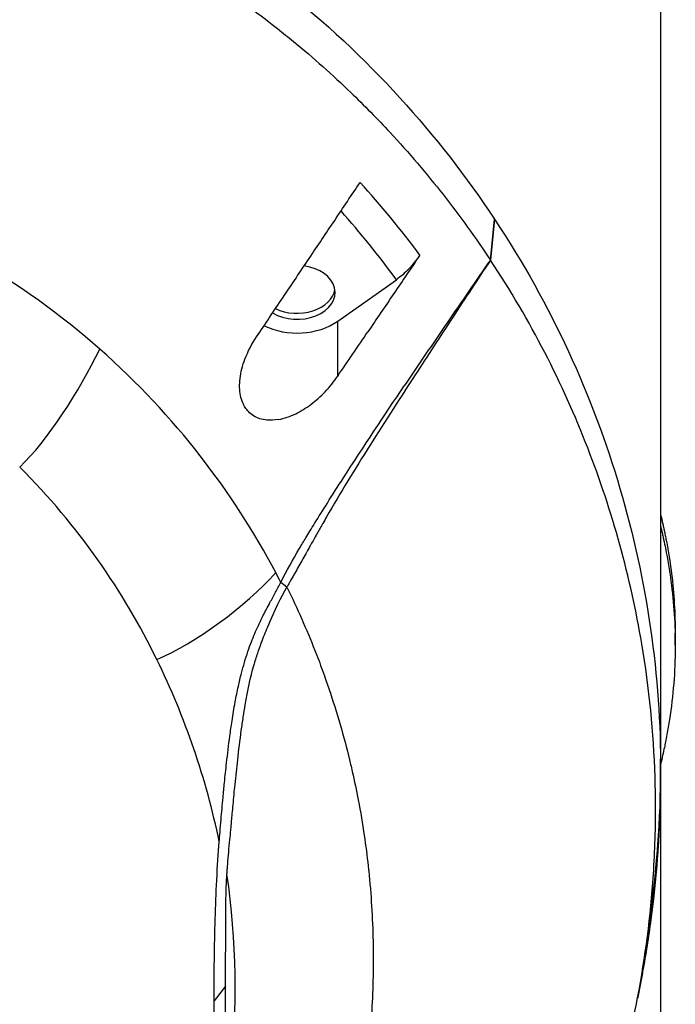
# Model space of a CAD drawing. Header units: millimetres. Extents: x 0 to 4378, y 0 to 2397.
# Tile 505 of 656: x 2272 to 2311, y 1222 to 1280. Entities that reach past the tile are written whole.
import ezdxf

# ---------------------------------------------------------------- set-up
doc = ezdxf.new("R2010")
doc.units = ezdxf.units.MM
doc.header["$LTSCALE"] = 0.2

# ---------------------------------------------------------------- blocks, each defined once
blk = doc.blocks.new('Blk$A16R2-0W24Z')
for p, q in [((59, 810.3), (59, 661.9)), ((48.929, 766.295), (49.171, 768.72)), ((49.182, 768.704), (48.937, 766.292)), ((49.182, 768.704), (49.171, 768.72)), ((39.904, 762.684), (43.37, 765.135)), ((39.904, 759.435), (39.904, 762.684)), ((39.904, 759.435), (39.904, 759.435)), ((36.898, 746.959), (36.536, 747.243)), ((59.861, 743.522), (59.861, 744.229)), ((58.492, 728.394), (58.193, 726.124)), ((33.271, 723.376), (32.59, 722.508))]:
    blk.add_line(p, q)
blk.add_arc((0, 736.1), 59, 351.92405, 0.66622)
for centre, major_axis, ratio, start_param, end_param in [((28.395, 753.336), (-20.282, 28.61), 0.599719, 4.750752, 4.91037), ((27.7, 752.742), (-19.377, 27.638), 0.591248, 4.746502, 4.901906), ((37.5, 764.384), (2.25, 0), 0.707107, 4.012758, 7.667715), ((37.5, 764.738), (2.25, 0), 0.707107, 4.110165, 6.171844), ((37.5, 764.384), (-3.4, 0), 0.707107, 0.958888, 2.356055), ((-1080.394, 1436.758), (-1508.75, -2133.679), 0.500002, 1.60669, 1.607902), ((-40.988, 726.527), (82.462, 1.556), 0.710539, 0.334682, 0.345131), ((-47.539, 712.69), (-79.717, -22.186), 0.738726, 3.091649, 3.278174)]:
    blk.add_ellipse(centre, major_axis=major_axis, ratio=ratio, start_param=start_param, end_param=end_param)
for points, knots in [([(18.223, 792.229), (19.977, 791.658), (21.681, 791.011), (24.981, 789.591), (26.575, 788.816), (31.176, 786.325), (33.996, 784.441), (39.148, 780.371), (41.482, 778.184), (45.671, 773.594), (47.528, 771.192), (49.171, 768.72)], [-1, -1, -1, -1, -0.875, -0.875, -0.75, -0.75, -0.5, -0.5, -0.25, -0.25, 0, 0, 0, 0]), ([(18.141, 789.734), (19.242, 789.373), (20.322, 788.982), (22.435, 788.151), (23.474, 787.709), (25.175, 786.927), (25.843, 786.605), (27.375, 785.829), (28.231, 785.368), (30.19, 784.25), (31.273, 783.582), (33.721, 781.962), (35.059, 780.991), (36.659, 779.728), (36.977, 779.471), (38.472, 778.241), (39.598, 777.238), (41.475, 775.433), (42.25, 774.644), (44.111, 772.639), (45.163, 771.403), (47.139, 768.884), (48.064, 767.599), (48.929, 766.295)], [0, 0, 0, 0, 0.36371, 0.36371, 0.725023, 0.725023, 0.964251, 0.964251, 1.282808, 1.282808, 1.706122, 1.706122, 2.270542, 2.270542, 2.412652, 2.412652, 2.94517, 2.94517, 3.344589, 3.344589, 3.942997, 3.942997, 4.541116, 4.541116, 4.541116, 4.541116]), ([(38.215, 766.393), (38.717, 767.141), (39.221, 767.892), (40.224, 769.389), (40.727, 770.14), (41.229, 770.889)], [0, 0, 0, 0, 0.2704602, 0.2704602, 0.5409661, 0.5409661, 0.5409661, 0.5409661]), ([(49.182, 768.704), (50.865, 766.17), (52.316, 763.559), (54.776, 758.237), (55.786, 755.526), (57.403, 750.045), (58.007, 747.274), (58.805, 741.703), (59, 738.903), (58.999, 733.53), (58.829, 730.957), (58.492, 728.394)], [-1, -1, -1, -1, -0.875, -0.875, -0.75, -0.75, -0.625, -0.625, -0.5, -0.5, -0.3850883, -0.3850883, -0.3850883, -0.3850883]), ([(44.763, 766.588), (44.251, 765.832), (43.738, 765.076), (42.712, 763.565), (42.198, 762.809), (41.685, 762.054)], [0.0000016, 0.0000016, 0.0000016, 0.0000016, 0.2741074, 0.2741074, 0.548205, 0.548205, 0.548205, 0.548205]), ([(44.763, 766.588), (44.566, 766.297), (44.345, 766.023), (43.871, 765.53), (43.621, 765.312), (43.37, 765.135)], [0, 0, 0, 0, 0.1054169, 0.1054169, 0.2118319, 0.2118319, 0.2118319, 0.2118319]), ([(35.097, 761.747), (35.62, 762.525), (36.135, 763.292), (37.179, 764.848), (37.692, 765.612), (38.215, 766.393)], [0.0002569, 0.0002569, 0.0002569, 0.0002569, 0.2815399, 0.2815399, 0.5619015, 0.5619015, 0.5619015, 0.5619015]), ([(48.937, 766.292), (48.181, 765.157), (47.432, 764.024), (45.956, 761.773), (45.21, 760.63), (43.747, 758.373), (42.674, 756.713), (41.369, 754.643), (40.934, 753.944), (40.083, 752.545), (39.662, 751.839), (39.245, 751.119)], [-2.010069, -2.010069, -2.010069, -2.010069, -1.500342, -1.500342, -1.00435, -1.00435, -0.504694, -0.504694, -0.250986, -0.250986, -0.000001, -0.000001, -0.000001, -0.000001]), ([(48.929, 766.295), (48.505, 765.683), (48.081, 765.069), (47.23, 763.835), (46.803, 763.214), (45.527, 761.352), (44.673, 760.098), (43.833, 758.85)], [-0.9008256, -0.9008256, -0.9008256, -0.9008256, -0.6771992, -0.6771992, -0.4512251, -0.4512251, 0, 0, 0, 0]), ([(48.937, 766.292), (48.936, 766.292), (48.934, 766.293), (48.932, 766.294), (48.93, 766.295), (48.929, 766.295)], [0, 0, 0, 0, 0.001275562, 0.001275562, 0.002551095, 0.002551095, 0.002551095, 0.002551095]), ([(48.929, 701.343), (49.591, 702.341), (50.217, 703.351), (51.005, 704.711), (51.197, 705.051), (52.143, 706.763), (52.831, 708.139), (53.89, 710.482), (54.285, 711.421), (55.146, 713.625), (55.591, 714.892), (56.221, 716.9), (56.435, 717.634), (56.739, 718.753), (56.842, 719.144), (57.164, 720.433), (57.366, 721.332), (58.031, 724.643), (58.36, 727.075), (58.641, 730.862), (58.695, 732.249), (58.702, 734.332), (58.692, 735.034), (58.585, 738.363), (58.326, 740.988), (57.223, 747.533), (56.151, 751.425), (53.203, 759.012), (51.305, 762.721), (48.937, 766.292)], [-9.357503, -9.357503, -9.357503, -9.357503, -8.897041, -8.897041, -8.743436, -8.743436, -8.129915, -8.129915, -7.723861, -7.723861, -7.182711, -7.182711, -6.872971, -6.872971, -6.706541, -6.706541, -6.326131, -6.326131, -5.308509, -5.308509, -4.721657, -4.721657, -4.426991, -4.426991, -3.327763, -3.327763, -1.672883, -1.672883, 0, 0, 0, 0]), ([(36.41, 756.87), (36.172, 756.826), (35.936, 756.812), (35.427, 756.86), (35.163, 756.941), (34.818, 757.155), (34.714, 757.24), (34.552, 757.411), (34.491, 757.49), (34.379, 757.662), (34.331, 757.754), (34.229, 757.991), (34.185, 758.139), (34.092, 758.607), (34.086, 758.945), (34.172, 759.673), (34.274, 760.063), (34.59, 760.897), (34.824, 761.338), (35.097, 761.747)], [-0.7623712, -0.7623712, -0.7623712, -0.7623712, -0.6754131, -0.6754131, -0.5671066, -0.5671066, -0.5139746, -0.5139746, -0.4753397, -0.4753397, -0.4363448, -0.4363448, -0.3813419, -0.3813419, -0.2710572, -0.2710572, -0.14806, -0.14806, -0.0003343, -0.0003343, -0.0003343, -0.0003343]), ([(36.238, 747.815), (34.98, 750.188), (33.5, 752.502), (30.043, 756.937), (28.066, 759.058), (25.828, 761.035)], [0, 0, 0, 0, 0.5, 0.5, 1, 1, 1, 1]), ([(36.41, 756.87), (36.746, 756.931), (37.087, 757.05), (37.726, 757.361), (38.027, 757.548), (38.611, 757.985), (38.895, 758.238), (39.43, 758.797), (39.681, 759.107), (39.904, 759.435)], [0.000001, 0.000001, 0.000001, 0.000001, 0.1221551, 0.1221551, 0.2351396, 0.2351396, 0.3513766, 0.3513766, 0.4702781, 0.4702781, 0.4702781, 0.4702781]), ([(36.536, 747.243), (36.879, 747.914), (37.247, 748.574), (37.757, 749.446), (37.886, 749.663), (38.097, 750.011), (38.175, 750.14), (38.347, 750.421), (38.441, 750.573), (38.779, 751.119), (39.031, 751.52), (39.6, 752.42), (39.913, 752.91), (41.419, 755.246), (42.673, 757.13), (43.833, 758.85)], [0.000001, 0.000001, 0.000001, 0.000001, 0.227996, 0.227996, 0.304226, 0.304226, 0.349314, 0.349314, 0.402417, 0.402417, 0.54078, 0.54078, 0.707945, 0.707945, 1.309402, 1.309402, 1.309402, 1.309402]), ([(29.204, 742.687), (28.219, 744.699), (27.064, 746.671), (24.374, 750.482), (22.838, 752.321), (21.095, 754.059)], [-1, -1, -1, -1, -0.5, -0.5, 0, 0, 0, 0]), ([(39.245, 751.119), (39.17, 750.989), (39.095, 750.859), (39.021, 750.73), (39.008, 750.708), (38.996, 750.686), (38.983, 750.663), (38.876, 750.475), (38.769, 750.288), (38.665, 750.103), (38.544, 749.888), (38.425, 749.677), (38.31, 749.473), (38.301, 749.456), (38.291, 749.439), (38.282, 749.422), (38.209, 749.291), (38.137, 749.163), (38.068, 749.039), (37.914, 748.764), (37.76, 748.488), (37.606, 748.214), (37.601, 748.205), (37.596, 748.196), (37.59, 748.187), (37.515, 748.052), (37.44, 747.918), (37.364, 747.784), (37.322, 747.71), (37.285, 747.644), (37.252, 747.586), (37.249, 747.581), (37.247, 747.576), (37.244, 747.571), (37.22, 747.528), (37.197, 747.489), (37.177, 747.453), (37.149, 747.404), (37.125, 747.361), (37.104, 747.324), (37.093, 747.305), (37.083, 747.288), (37.074, 747.272), (37.065, 747.255), (37.056, 747.239), (37.047, 747.225), (37.038, 747.208), (37.029, 747.193), (37.021, 747.179), (37.017, 747.172), (37.013, 747.165), (37.009, 747.158), (36.984, 747.114), (36.959, 747.07), (36.935, 747.026), (36.922, 747.004), (36.91, 746.981), (36.898, 746.959)], [-0.1355219, -0.1355219, -0.1355219, -0.1355219, -0.1265782, -0.1265782, -0.1265782, -0.1250574, -0.1250574, -0.1250574, -0.1120756, -0.1120756, -0.1120756, -0.0969935, -0.0969935, -0.0969935, -0.0957293, -0.0957293, -0.0957293, -0.086038, -0.086038, -0.086038, -0.0645397, -0.0645397, -0.0645397, -0.0638141, -0.0638141, -0.0638141, -0.0532637, -0.0532637, -0.0532637, -0.0474122, -0.0474122, -0.0474122, -0.0469205, -0.0469205, -0.0469205, -0.042484, -0.042484, -0.042484, -0.0362545, -0.0362545, -0.0362545, -0.0330542, -0.0330542, -0.0330542, -0.0295956, -0.0295956, -0.0295956, -0.0254083, -0.0254083, -0.0254083, -0.0231547, -0.0231547, -0.0231547, -0.0077815, -0.0077815, -0.0077815, 0, 0, 0, 0]), ([(59, 751.265), (59.012, 751.213), (59.024, 751.161), (59.052, 751.036), (59.069, 750.962), (59.104, 750.805), (59.121, 750.731), (59.15, 750.595), (59.161, 750.544), (59.182, 750.45), (59.189, 750.417), (59.208, 750.328), (59.223, 750.259), (59.251, 750.126), (59.263, 750.067), (59.284, 749.965), (59.293, 749.921), (59.321, 749.778), (59.34, 749.681), (59.388, 749.427), (59.416, 749.271), (59.471, 748.953), (59.497, 748.79), (59.704, 747.452), (59.813, 746.271), (59.857, 744.802), (59.861, 744.516), (59.861, 744.229)], [-10.926563, -10.926563, -10.926563, -10.926563, -10.903594, -10.903594, -10.870437, -10.870437, -10.833404, -10.833404, -10.814392, -10.814392, -10.794488, -10.794488, -10.685639, -10.685639, -10.597814, -10.597814, -10.533743, -10.533743, -10.390999, -10.390999, -10.164419, -10.164419, -9.928854, -9.928854, -8.224974, -8.224974, -7.811978, -7.811978, -7.811978, -7.811978]), ([(59, 750.558), (59.019, 750.474), (59.039, 750.389), (59.076, 750.223), (59.095, 750.139), (59.124, 750.007), (59.134, 749.962), (59.158, 749.851), (59.174, 749.781), (59.217, 749.581), (59.251, 749.418), (59.417, 748.598), (59.524, 747.958), (59.783, 746.007), (59.867, 744.7), (59.855, 741.97), (59.742, 740.547), (59.478, 738.837), (59.428, 738.542), (59.346, 738.099), (59.317, 737.952), (59.266, 737.697), (59.245, 737.596), (59.157, 737.182), (59.082, 736.847), (59, 736.494)], [0.2967875, 0.2967875, 0.2967875, 0.2967875, 0.2993275, 0.2993275, 0.3018631, 0.3018631, 0.3033739, 0.3033739, 0.3052155, 0.3052155, 0.3091295, 0.3091295, 0.3252412, 0.3252412, 0.3574735, 0.3574735, 0.3925774, 0.3925774, 0.3999028, 0.3999028, 0.4035745, 0.4035745, 0.4063648, 0.4063648, 0.4141121, 0.4141121, 0.4141121, 0.4141121]), ([(32.897, 731.908), (32.923, 732.241), (32.964, 732.73), (33.042, 733.644), (33.081, 734.083), (33.149, 734.813), (33.177, 735.106), (33.245, 735.789), (33.287, 736.181), (33.391, 737.098), (33.455, 737.626), (33.564, 738.446), (33.606, 738.747), (33.707, 739.417), (33.768, 739.794), (33.895, 740.48), (33.958, 740.788), (34.083, 741.354), (34.145, 741.612), (34.322, 742.294), (34.447, 742.725), (34.658, 743.352), (34.727, 743.544), (34.92, 744.048), (35.057, 744.37), (35.316, 744.924), (35.429, 745.151), (35.588, 745.46), (35.631, 745.543), (35.746, 745.764), (35.821, 745.905), (36.005, 746.249), (36.114, 746.451), (36.328, 746.85), (36.433, 747.046), (36.536, 747.243)], [0.000012, 0.000012, 0.000012, 0.000012, 0.142267, 0.142267, 0.27065, 0.27065, 0.356024, 0.356024, 0.469215, 0.469215, 0.619921, 0.619921, 0.706263, 0.706263, 0.813588, 0.813588, 0.901517, 0.901517, 0.974106, 0.974106, 1.092208, 1.092208, 1.14482, 1.14482, 1.23125, 1.23125, 1.290188, 1.290188, 1.311384, 1.311384, 1.347898, 1.347898, 1.400534, 1.400534, 1.450242, 1.450242, 1.450242, 1.450242]), ([(33.352, 729.982), (33.359, 730.08), (33.367, 730.178), (33.38, 730.349), (33.388, 730.457), (33.401, 730.627), (33.406, 730.69), (33.431, 730.99), (33.451, 731.229), (33.526, 732.059), (33.554, 732.296), (33.609, 732.901), (33.62, 733.024), (33.653, 733.392), (33.684, 733.733), (33.755, 734.492), (33.792, 734.887), (33.881, 735.772), (33.932, 736.265), (34.053, 737.329), (34.123, 737.905), (34.238, 738.748), (34.276, 739.016), (34.353, 739.522), (34.391, 739.762), (34.579, 740.868), (34.744, 741.623), (35.016, 742.573), (35.093, 742.817), (35.241, 743.258), (35.31, 743.456), (35.501, 743.972), (35.628, 744.292), (36.202, 745.66), (36.559, 746.37), (36.898, 746.959)], [0.000001, 0.000001, 0.000001, 0.000001, 0.041867, 0.041867, 0.071916, 0.071916, 0.089199, 0.089199, 0.155077, 0.155077, 0.318547, 0.318547, 0.360075, 0.360075, 0.443614, 0.443614, 0.53666, 0.53666, 0.650793, 0.650793, 0.782556, 0.782556, 0.845757, 0.845757, 0.902038, 0.902038, 1.104581, 1.104581, 1.173967, 1.173967, 1.229238, 1.229238, 1.316112, 1.316112, 1.597951, 1.597951, 1.597951, 1.597951]), ([(36.898, 746.959), (37.208, 746.327), (37.502, 745.696), (37.78, 745.067), (37.808, 745.003), (37.835, 744.94), (37.863, 744.876), (38.14, 744.241), (38.401, 743.606), (38.647, 742.972), (38.672, 742.909), (38.696, 742.846), (38.72, 742.784), (38.875, 742.379), (39.024, 741.974), (39.167, 741.57), (39.271, 741.275), (39.373, 740.98), (39.471, 740.685), (39.704, 739.982), (39.92, 739.281), (40.118, 738.583), (40.318, 737.88), (40.5, 737.179), (40.666, 736.481), (40.699, 736.341), (40.731, 736.201), (40.763, 736.062), (40.891, 735.499), (41.008, 734.939), (41.115, 734.381), (41.25, 733.676), (41.369, 732.974), (41.471, 732.277), (41.56, 731.674), (41.637, 731.074), (41.702, 730.478), (41.713, 730.379), (41.724, 730.281), (41.734, 730.182), (41.807, 729.483), (41.864, 728.788), (41.907, 728.099), (41.95, 727.403), (41.978, 726.713), (41.992, 726.029), (42, 725.637), (42.004, 725.247), (42.003, 724.858), (42.002, 724.56), (41.999, 724.262), (41.993, 723.966), (41.979, 723.28), (41.951, 722.599), (41.911, 721.924), (41.87, 721.242), (41.816, 720.566), (41.749, 719.897), (41.727, 719.677), (41.704, 719.458), (41.679, 719.24), (41.649, 718.97), (41.616, 718.701), (41.582, 718.433), (41.504, 717.826), (41.416, 717.224), (41.318, 716.627), (41.214, 715.995), (41.1, 715.369), (40.974, 714.75), (40.9, 714.383), (40.822, 714.018), (40.74, 713.656), (40.688, 713.425), (40.634, 713.194), (40.579, 712.965), (40.436, 712.371), (40.283, 711.782), (40.12, 711.2), (39.956, 710.612), (39.782, 710.031), (39.599, 709.457), (39.458, 709.015), (39.311, 708.578), (39.159, 708.145), (39.108, 708), (39.057, 707.856), (39.005, 707.712), (38.797, 707.137), (38.58, 706.569), (38.354, 706.009), (38.275, 705.816), (38.196, 705.623), (38.116, 705.431), (37.96, 705.059), (37.8, 704.691), (37.636, 704.326), (37.397, 703.795), (37.15, 703.271), (36.895, 702.755)], [-0.9999636, -0.9999636, -0.9999636, -0.9999636, -0.9622503, -0.9622503, -0.9622503, -0.9584503, -0.9584503, -0.9584503, -0.9203853, -0.9203853, -0.9203853, -0.9166196, -0.9166196, -0.9166196, -0.8922916, -0.8922916, -0.8922916, -0.8744992, -0.8744992, -0.8744992, -0.8320808, -0.8320808, -0.8320808, -0.7893555, -0.7893555, -0.7893555, -0.7807988, -0.7807988, -0.7807988, -0.7463142, -0.7463142, -0.7463142, -0.7027693, -0.7027693, -0.7027693, -0.6651267, -0.6651267, -0.6651267, -0.6589055, -0.6589055, -0.6589055, -0.614713, -0.614713, -0.614713, -0.5701815, -0.5701815, -0.5701815, -0.5446966, -0.5446966, -0.5446966, -0.5251062, -0.5251062, -0.5251062, -0.4797162, -0.4797162, -0.4797162, -0.4338101, -0.4338101, -0.4338101, -0.4187214, -0.4187214, -0.4187214, -0.4000732, -0.4000732, -0.4000732, -0.3578058, -0.3578058, -0.3578058, -0.3130801, -0.3130801, -0.3130801, -0.2865945, -0.2865945, -0.2865945, -0.2697122, -0.2697122, -0.2697122, -0.2259051, -0.2259051, -0.2259051, -0.1816386, -0.1816386, -0.1816386, -0.1476085, -0.1476085, -0.1476085, -0.136229, -0.136229, -0.136229, -0.0907435, -0.0907435, -0.0907435, -0.075002, -0.075002, -0.075002, -0.0444766, -0.0444766, -0.0444766, -0.000003, -0.000003, -0.000003, -0.000003]), ([(59, 736.1), (59, 735.037), (58.975, 733.974), (58.924, 732.911), (58.921, 732.848), (58.918, 732.785), (58.915, 732.722), (58.898, 732.381), (58.878, 732.041), (58.855, 731.7), (58.785, 730.636), (58.69, 729.574), (58.569, 728.514), (58.523, 728.112), (58.473, 727.709), (58.42, 727.308), (58.283, 726.277), (58.122, 725.25), (57.936, 724.229), (57.913, 724.103), (57.89, 723.977), (57.866, 723.851), (57.814, 723.572), (57.76, 723.293), (57.704, 723.015), (57.678, 722.888), (57.653, 722.761), (57.626, 722.634)], [0, 0, 0, 0, 0.01675223, 0.01675223, 0.01675223, 0.01774594, 0.01774594, 0.01774594, 0.0231182, 0.0231182, 0.0231182, 0.0399075, 0.0399075, 0.0399075, 0.0462898, 0.0462898, 0.0462898, 0.06266312, 0.06266312, 0.06266312, 0.06468427, 0.06468427, 0.06468427, 0.06916291, 0.06916291, 0.06916291, 0.0712062, 0.0712062, 0.0712062, 0.0712062]), ([(32.59, 722.508), (32.591, 724.128), (32.611, 725.739), (32.682, 728.102), (32.711, 728.87), (32.791, 730.456), (32.842, 731.238), (32.897, 731.908)], [-1.104553, -1.104553, -1.104553, -1.104553, -0.545935, -0.545935, -0.284737, -0.284737, -0.000013, -0.000013, -0.000013, -0.000013]), ([(33.271, 723.376), (33.272, 724.107), (33.28, 726.328), (33.28, 727.138), (33.282, 727.702), (33.3, 728.999), (33.32, 729.534), (33.352, 729.982)], [-0.3845166, -0.3845166, -0.3845166, -0.3845166, -0.3339141, -0.3339141, -0.1901163, -0.1901163, -0.000001, -0.000001, -0.000001, -0.000001]), ([(33.397, 716.77), (33.46, 717.23), (33.517, 717.691), (33.991, 722.082), (33.931, 726.052), (33.352, 729.982)], [-0.9999957, -0.9999957, -0.9999957, -0.9999957, -0.8951223, -0.8951223, 0, 0, 0, 0]), ([(33.397, 716.77), (33.384, 717.043), (33.373, 717.316), (33.353, 717.856), (33.344, 718.132), (33.319, 718.956), (33.306, 719.503), (33.276, 721.158), (33.269, 722.267), (33.271, 723.376)], [-0.9409518, -0.9409518, -0.9409518, -0.9409518, -0.8202456, -0.8202456, -0.7023959, -0.7023959, -0.4704249, -0.4704249, 0, 0, 0, 0]), ([(32.897, 713.108), (32.883, 713.268), (32.783, 714.534), (32.618, 718.414), (32.588, 720.461), (32.59, 722.508)], [-1.646672, -1.646672, -1.646672, -1.646672, -0.868527, -0.868527, 0, 0, 0, 0])]:
    blk.add_open_spline(points, degree=3, knots=knots)
for points in [[(25.828, 761.035), (23.556, 763.04), (21.005, 764.897), (18.143, 766.488)], [(21.095, 754.059), (22.752, 755.605), (24.621, 758.555), (25.828, 761.035)], [(29.204, 742.687), (31.522, 743.635), (34.436, 745.827), (36.238, 747.815)]]:
    blk.add_open_spline(points, degree=3)

msp = doc.modelspace()

# ---------------------------------------------------------------- block references
msp.add_blockref('Blk$A16R2-0W24Z', (2251.163, 499.915))

doc.saveas('drawing.dxf')
